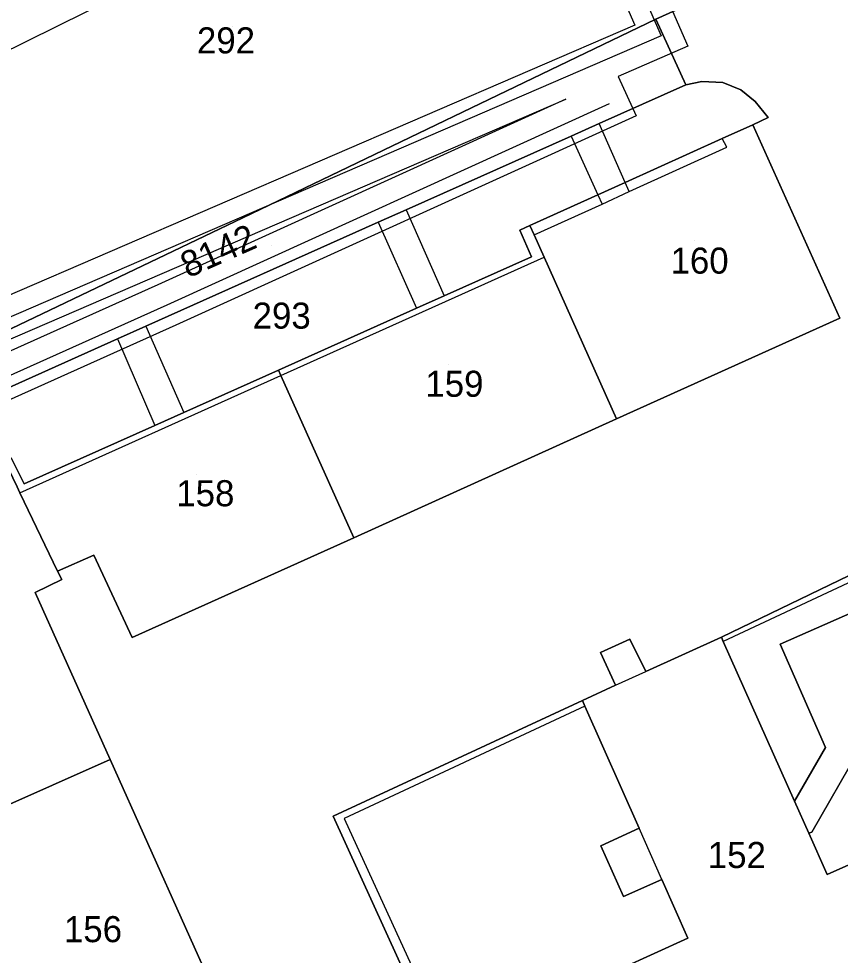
# Model space of a CAD drawing. Extents: x -264070 to -262271, y -1238894 to -1238141.
# Drawn here: x -263333.1 to -263270, y -1238594 to -1238522.1 of the extents above; entities that cross this region are included whole.
import ezdxf

# ---------------------------------------------------------------- set-up
doc = ezdxf.new("R2010")
doc.units = 0
for name, color, linetype in [('body_kn', 7, 'Continuous'), ('kladpar_druhypozemkov', 7, 'Continuous'), ('kladpar_hranice', 7, 'Continuous'), ('kladpar_parcelnecisla', 7, 'Continuous'), ('kladpar_plochy', 7, 'Continuous'), ('tarchy_linie', 7, 'Continuous'), ('zappar_hrandruhpozemk', 7, 'Continuous')]:
    doc.layers.add(name, color=color, linetype=linetype)

msp = doc.modelspace()

# ---------------------------------------------------------------- linework, layer by layer
at = {"layer": 'body_kn'}
for p, q in [((-263285.83, -1238522.64), (-263285.83, -1238522.64)), ((-263284.2, -1238522.16), (-263284.2, -1238522.16)), ((-263283.79, -1238523.45), (-263283.79, -1238523.45)), ((-263281.74, -1238524.25), (-263281.74, -1238524.25)), ((-263287.11, -1238526.57), (-263287.11, -1238526.57)), ((-263280.68, -1238526.96), (-263280.68, -1238526.96)), ((-263279.06, -1238527.03), (-263279.06, -1238527.03)), ((-263281.91, -1238527.2), (-263281.91, -1238527.2)), ((-263277.68, -1238527.6), (-263277.68, -1238527.6)), ((-263291.13, -1238528.3), (-263291.13, -1238528.3)), ((-263291.13, -1238528.3), (-263291.13, -1238528.3)), ((-263276.58, -1238528.5), (-263276.58, -1238528.5)), ((-263287.8, -1238528.66), (-263287.8, -1238528.66)), ((-263285.73, -1238529.59), (-263285.73, -1238529.59)), ((-263275.59, -1238529.73), (-263275.59, -1238529.73)), ((-263288.55, -1238530.17), (-263288.55, -1238530.17)), ((-263276.76, -1238530.27), (-263276.76, -1238530.27)), ((-263290.72, -1238531.14), (-263290.72, -1238531.14)), ((-263290.72, -1238531.14), (-263290.72, -1238531.14)), ((-263279.11, -1238531.33), (-263279.11, -1238531.33)), ((-263279.11, -1238531.33), (-263279.11, -1238531.33)), ((-263278.77, -1238531.99), (-263278.77, -1238531.99)), ((-263286.56, -1238534.7), (-263286.56, -1238534.7)), ((-263286.56, -1238534.7), (-263286.56, -1238534.7)), ((-263288.66, -1238535.66), (-263288.66, -1238535.66)), ((-263288.66, -1238535.66), (-263288.66, -1238535.66)), ((-263286.25, -1238535.4), (-263286.25, -1238535.4)), ((-263286.25, -1238535.4), (-263286.25, -1238535.4)), ((-263288.34, -1238536.36), (-263288.34, -1238536.36)), ((-263303.39, -1238536.8), (-263303.39, -1238536.8)), ((-263303.39, -1238536.8), (-263303.39, -1238536.8)), ((-263315.92, -1238537.43), (-263315.92, -1238537.43)), ((-263315.92, -1238537.43), (-263315.92, -1238537.43)), ((-263305.52, -1238537.76), (-263305.52, -1238537.76)), ((-263305.52, -1238537.76), (-263305.52, -1238537.76)), ((-263294.66, -1238538.37), (-263294.66, -1238538.37)), ((-263293.88, -1238538.01), (-263293.88, -1238538.01)), ((-263293.56, -1238538.73), (-263293.56, -1238538.73)), ((-263293.56, -1238538.73), (-263293.56, -1238538.73)), ((-263293.76, -1238540.41), (-263293.76, -1238540.41)), ((-263292.79, -1238540.44), (-263292.79, -1238540.44)), ((-263322.45, -1238542.56), (-263322.45, -1238542.56)), ((-263300.47, -1238543.41), (-263300.47, -1238543.41)), ((-263321.76, -1238544.11), (-263321.76, -1238544.11)), ((-263302.58, -1238544.36), (-263302.58, -1238544.36)), ((-263302.58, -1238544.36), (-263302.58, -1238544.36)), ((-263270.08, -1238545.12), (-263270.08, -1238545.12)), ((-263270.08, -1238545.12), (-263270.08, -1238545.12)), ((-263323.36, -1238545.73), (-263323.36, -1238545.73)), ((-263323.36, -1238545.73), (-263323.36, -1238545.73)), ((-263321.06, -1238545.66), (-263321.06, -1238545.66)), ((-263325.54, -1238546.7), (-263325.54, -1238546.7)), ((-263325.54, -1238546.7), (-263325.54, -1238546.7)), ((-263313.18, -1238549.1), (-263313.18, -1238549.1)), ((-263313, -1238549.52), (-263313, -1238549.52)), ((-263313, -1238549.52), (-263313, -1238549.52)), ((-263320.45, -1238552.35), (-263320.45, -1238552.35)), ((-263320.45, -1238552.35), (-263320.45, -1238552.35)), ((-263287.22, -1238552.85), (-263287.22, -1238552.85)), ((-263322.67, -1238553.34), (-263322.67, -1238553.34)), ((-263332.71, -1238557.83), (-263332.71, -1238557.83)), ((-263333.03, -1238558.51), (-263333.03, -1238558.51)), ((-263333.03, -1238558.51), (-263333.03, -1238558.51)), ((-263307.39, -1238561.96), (-263307.39, -1238561.96)), ((-263327.36, -1238563.3), (-263327.36, -1238563.3)), ((-263330.14, -1238564.53), (-263330.14, -1238564.53)), ((-263329.82, -1238565.18), (-263329.82, -1238565.18)), ((-263331.86, -1238566.17), (-263331.86, -1238566.17)), ((-263324.41, -1238569.63), (-263324.41, -1238569.63)), ((-263286.21, -1238569.76), (-263286.21, -1238569.76)), ((-263279.17, -1238569.6), (-263279.17, -1238569.6)), ((-263279.03, -1238569.92), (-263279.03, -1238569.92)), ((-263274.67, -1238570.14), (-263274.67, -1238570.14)), ((-263288.45, -1238570.77), (-263288.45, -1238570.77)), ((-263284.98, -1238572.24), (-263284.98, -1238572.24)), ((-263287.3, -1238573.29), (-263287.3, -1238573.29)), ((-263287.3, -1238573.29), (-263287.3, -1238573.29)), ((-263289.85, -1238574.45), (-263289.85, -1238574.45)), ((-263289.85, -1238574.45), (-263289.85, -1238574.45)), ((-263289.66, -1238574.89), (-263289.66, -1238574.89)), ((-263289.66, -1238574.89), (-263289.66, -1238574.89)), ((-263271.17, -1238578.05), (-263271.17, -1238578.05)), ((-263326.11, -1238578.98), (-263326.11, -1238578.98)), ((-263326.11, -1238578.98), (-263326.11, -1238578.98)), ((-263273.55, -1238582.19), (-263273.55, -1238582.19)), ((-263273.55, -1238582.19), (-263273.55, -1238582.19)), ((-263308.99, -1238583.32), (-263308.99, -1238583.32)), ((-263308.99, -1238583.32), (-263308.99, -1238583.32)), ((-263308.14, -1238583.52), (-263308.14, -1238583.52)), ((-263285.49, -1238584.26), (-263285.49, -1238584.26)), ((-263272.46, -1238584.64), (-263272.46, -1238584.64)), ((-263272.22, -1238584.55), (-263272.22, -1238584.55)), ((-263288.44, -1238585.61), (-263288.44, -1238585.61)), ((-263283.74, -1238588.18), (-263283.74, -1238588.18)), ((-263283.74, -1238588.18), (-263283.74, -1238588.18)), ((-263271.05, -1238587.8), (-263271.05, -1238587.8)), ((-263286.68, -1238589.49), (-263286.68, -1238589.49)), ((-263281.74, -1238592.69), (-263281.74, -1238592.69))]:
    msp.add_line(p, q, dxfattribs=at)
at = {"layer": 'kladpar_druhypozemkov'}
for p, q in [((-263316.7, -1238522.7), (-263316.7, -1238522.7)), ((-263281.21, -1238539.15), (-263281.21, -1238539.15)), ((-263313.71, -1238539.57), (-263313.71, -1238539.57)), ((-263312.59, -1238543.73), (-263312.59, -1238543.73)), ((-263300.16, -1238548.7), (-263300.16, -1238548.7)), ((-263319.51, -1238557.1), (-263319.51, -1238557.1)), ((-263278.52, -1238585.6), (-263278.52, -1238585.6)), ((-263327.68, -1238590.54), (-263327.68, -1238590.54))]:
    msp.add_line(p, q, dxfattribs=at)
at = {"layer": 'kladpar_hranice'}
msp.add_line((-263287.22, -1238552.85), (-263270.08, -1238545.12), dxfattribs=at)
for points in [[(-263280.39, -1238520.43), (-263284.2, -1238522.16), (-263315.92, -1238537.43), (-263351.47, -1238554.41), (-263352.58, -1238554.7), (-263353.66, -1238554.73), (-263354.79, -1238554.52), (-263355.72, -1238554.07), (-263356.59, -1238553.44), (-263357.16, -1238552.66), (-263367.45, -1238529.86), (-263367.65, -1238528.75), (-263367.68, -1238527.91), (-263367.62, -1238526.8), (-263367.2, -1238525.75), (-263366.63, -1238524.94), (-263365.64, -1238524.08), (-263315.32, -1238500.15)], [(-263270.08, -1238545.12), (-263276.76, -1238530.27), (-263275.59, -1238529.73), (-263276.58, -1238528.5), (-263277.68, -1238527.6), (-263279.06, -1238527.03), (-263280.68, -1238526.96), (-263281.91, -1238527.2), (-263284.2, -1238522.16), (-263280.39, -1238520.43)], [(-263315.92, -1238537.43), (-263284.2, -1238522.16), (-263281.91, -1238527.2), (-263288.55, -1238530.17), (-263290.72, -1238531.14), (-263303.39, -1238536.8), (-263305.52, -1238537.76), (-263323.36, -1238545.73), (-263325.54, -1238546.7), (-263336.17, -1238551.45)], [(-263305.52, -1238537.76), (-263303.39, -1238536.8), (-263290.72, -1238531.14), (-263288.55, -1238530.17), (-263281.91, -1238527.2), (-263280.68, -1238526.96), (-263279.06, -1238527.03), (-263277.68, -1238527.6), (-263276.58, -1238528.5), (-263275.59, -1238529.73), (-263276.76, -1238530.27), (-263279.11, -1238531.33), (-263286.56, -1238534.7), (-263288.66, -1238535.66), (-263293.88, -1238538.01), (-263294.66, -1238538.37), (-263293.76, -1238540.41), (-263300.47, -1238543.41), (-263302.58, -1238544.36), (-263313.18, -1238549.1), (-263320.45, -1238552.35), (-263322.67, -1238553.34), (-263332.71, -1238557.83), (-263333.7, -1238555.83)], [(-263279.11, -1238531.33), (-263276.76, -1238530.27), (-263270.08, -1238545.12), (-263287.22, -1238552.85), (-263292.79, -1238540.44), (-263293.56, -1238538.73), (-263293.88, -1238538.01), (-263288.66, -1238535.66), (-263286.56, -1238534.7), (-263279.11, -1238531.33)], [(-263351.47, -1238554.41), (-263315.92, -1238537.43)], [(-263336.17, -1238551.45), (-263325.54, -1238546.7), (-263323.36, -1238545.73), (-263305.52, -1238537.76)], [(-263302.58, -1238544.36), (-263300.47, -1238543.41), (-263293.76, -1238540.41), (-263294.66, -1238538.37), (-263293.88, -1238538.01), (-263293.56, -1238538.73), (-263292.79, -1238540.44), (-263287.22, -1238552.85), (-263307.39, -1238561.96), (-263313, -1238549.52), (-263313.18, -1238549.1), (-263302.58, -1238544.36)], [(-263320.45, -1238552.35), (-263313.18, -1238549.1), (-263313, -1238549.52), (-263307.39, -1238561.96), (-263324.41, -1238569.63), (-263327.36, -1238563.3), (-263330.14, -1238564.53), (-263333.03, -1238558.51), (-263333.24, -1238558.06), (-263333.91, -1238556.68), (-263334.21, -1238556.05), (-263333.7, -1238555.83), (-263332.71, -1238557.83), (-263322.67, -1238553.34), (-263320.45, -1238552.35)], [(-263317.42, -1238598.31), (-263326.11, -1238578.98), (-263331.86, -1238566.17), (-263329.82, -1238565.18), (-263330.14, -1238564.53), (-263327.36, -1238563.3), (-263324.41, -1238569.63), (-263307.39, -1238561.96), (-263287.22, -1238552.85)], [(-263333.24, -1238558.06), (-263333.03, -1238558.51), (-263330.14, -1238564.53), (-263329.82, -1238565.18), (-263331.86, -1238566.17), (-263326.11, -1238578.98), (-263339.17, -1238584.79), (-263348.76, -1238563.41), (-263349.09, -1238562.68), (-263335.29, -1238556.53), (-263334.21, -1238556.05), (-263333.91, -1238556.68), (-263333.24, -1238558.06)], [(-263242.79, -1238601.66), (-263261.83, -1238561.22), (-263279.17, -1238569.6), (-263284.98, -1238572.24), (-263286.21, -1238569.76), (-263288.45, -1238570.77), (-263287.3, -1238573.29), (-263289.85, -1238574.45), (-263308.99, -1238583.32), (-263290.98, -1238622.8)], [(-263260.9, -1238596.09), (-263265.83, -1238585.47), (-263271.05, -1238587.8), (-263272.46, -1238584.64), (-263272.22, -1238584.55), (-263268.67, -1238578.37), (-263267.69, -1238579.61), (-263258.1, -1238575.18), (-263262.63, -1238564.83), (-263274.67, -1238570.14), (-263271.17, -1238578.05), (-263273.55, -1238582.19), (-263279.03, -1238569.92), (-263279.17, -1238569.6), (-263261.83, -1238561.22), (-263242.79, -1238601.66)], [(-263273.55, -1238582.19), (-263271.17, -1238578.05), (-263274.67, -1238570.14), (-263262.63, -1238564.83), (-263258.1, -1238575.18), (-263267.69, -1238579.61), (-263268.67, -1238578.37), (-263272.22, -1238584.55), (-263272.46, -1238584.64), (-263273.55, -1238582.19)], [(-263289.85, -1238574.45), (-263287.3, -1238573.29), (-263288.45, -1238570.77), (-263286.21, -1238569.76), (-263284.98, -1238572.24), (-263279.17, -1238569.6), (-263279.03, -1238569.92), (-263273.55, -1238582.19), (-263272.46, -1238584.64), (-263271.05, -1238587.8), (-263265.83, -1238585.47), (-263260.9, -1238596.09)], [(-263308.99, -1238583.32), (-263289.85, -1238574.45), (-263289.66, -1238574.89), (-263285.49, -1238584.26), (-263288.44, -1238585.61), (-263286.68, -1238589.49), (-263283.74, -1238588.18), (-263281.74, -1238592.69), (-263286.92, -1238595.04)], [(-263286.92, -1238595.04), (-263281.74, -1238592.69), (-263283.74, -1238588.18), (-263286.68, -1238589.49), (-263288.44, -1238585.61), (-263285.49, -1238584.26), (-263289.66, -1238574.89), (-263289.85, -1238574.45)], [(-263326.11, -1238578.98), (-263317.42, -1238598.31), (-263330.42, -1238604.27), (-263339.17, -1238584.79), (-263326.11, -1238578.98)], [(-263290.98, -1238622.8), (-263308.99, -1238583.32)]]:
    msp.add_lwpolyline(points, dxfattribs=at)
at = {"layer": 'kladpar_plochy'}
for p, q in [((-263284.2, -1238522.16), (-263280.39, -1238520.43)), ((-263281.91, -1238527.2), (-263284.2, -1238522.16)), ((-263280.68, -1238526.96), (-263281.91, -1238527.2)), ((-263279.06, -1238527.03), (-263280.68, -1238526.96)), ((-263277.68, -1238527.6), (-263279.06, -1238527.03)), ((-263276.58, -1238528.5), (-263277.68, -1238527.6)), ((-263275.59, -1238529.73), (-263276.58, -1238528.5)), ((-263276.76, -1238530.27), (-263275.59, -1238529.73)), ((-263270.08, -1238545.12), (-263276.76, -1238530.27)), ((-263287.22, -1238552.85), (-263270.08, -1238545.12)), ((-263307.39, -1238561.96), (-263287.22, -1238552.85)), ((-263261.83, -1238561.22), (-263279.17, -1238569.6)), ((-263324.41, -1238569.63), (-263307.39, -1238561.96)), ((-263330.14, -1238564.53), (-263327.36, -1238563.3)), ((-263327.36, -1238563.3), (-263324.41, -1238569.63)), ((-263331.86, -1238566.17), (-263329.82, -1238565.18)), ((-263329.82, -1238565.18), (-263330.14, -1238564.53)), ((-263326.11, -1238578.98), (-263331.86, -1238566.17)), ((-263286.21, -1238569.76), (-263288.45, -1238570.77)), ((-263284.98, -1238572.24), (-263286.21, -1238569.76)), ((-263279.17, -1238569.6), (-263284.98, -1238572.24)), ((-263288.45, -1238570.77), (-263287.3, -1238573.29)), ((-263287.3, -1238573.29), (-263289.85, -1238574.45)), ((-263289.85, -1238574.45), (-263308.99, -1238583.32)), ((-263317.42, -1238598.31), (-263326.11, -1238578.98)), ((-263308.99, -1238583.32), (-263290.98, -1238622.8))]:
    msp.add_line(p, q, dxfattribs=at)
for points in [[(-263280.39, -1238520.43), (-263284.2, -1238522.16), (-263315.92, -1238537.43), (-263351.47, -1238554.41), (-263352.58, -1238554.7), (-263353.66, -1238554.73), (-263354.79, -1238554.52), (-263355.72, -1238554.07), (-263356.59, -1238553.44), (-263357.16, -1238552.66), (-263367.45, -1238529.86), (-263367.65, -1238528.75), (-263367.68, -1238527.91), (-263367.62, -1238526.8), (-263367.2, -1238525.75), (-263366.63, -1238524.94), (-263365.64, -1238524.08), (-263315.32, -1238500.15)], [(-263336.17, -1238551.45), (-263325.54, -1238546.7), (-263323.36, -1238545.73), (-263305.52, -1238537.76), (-263303.39, -1238536.8), (-263290.72, -1238531.14), (-263288.55, -1238530.17), (-263281.91, -1238527.2), (-263280.68, -1238526.96), (-263279.06, -1238527.03), (-263277.68, -1238527.6), (-263276.58, -1238528.5), (-263275.59, -1238529.73), (-263276.76, -1238530.27), (-263279.11, -1238531.33), (-263286.56, -1238534.7), (-263288.66, -1238535.66), (-263293.88, -1238538.01), (-263294.66, -1238538.37), (-263293.76, -1238540.41), (-263300.47, -1238543.41), (-263302.58, -1238544.36), (-263313.18, -1238549.1), (-263320.45, -1238552.35), (-263322.67, -1238553.34), (-263332.71, -1238557.83), (-263333.7, -1238555.83)], [(-263260.9, -1238596.09), (-263265.83, -1238585.47), (-263271.05, -1238587.8), (-263272.46, -1238584.64), (-263272.22, -1238584.55), (-263268.67, -1238578.37), (-263267.69, -1238579.61), (-263258.1, -1238575.18), (-263262.63, -1238564.83), (-263274.67, -1238570.14), (-263271.17, -1238578.05), (-263273.55, -1238582.19), (-263279.03, -1238569.92), (-263279.17, -1238569.6), (-263261.83, -1238561.22), (-263242.79, -1238601.66)], [(-263286.92, -1238595.04), (-263281.74, -1238592.69), (-263283.74, -1238588.18), (-263286.68, -1238589.49), (-263288.44, -1238585.61), (-263285.49, -1238584.26), (-263289.66, -1238574.89), (-263289.85, -1238574.45), (-263287.3, -1238573.29), (-263288.45, -1238570.77), (-263286.21, -1238569.76), (-263284.98, -1238572.24), (-263279.17, -1238569.6), (-263279.03, -1238569.92), (-263273.55, -1238582.19), (-263272.46, -1238584.64), (-263271.05, -1238587.8), (-263265.83, -1238585.47), (-263260.9, -1238596.09)], [(-263290.98, -1238622.8), (-263308.99, -1238583.32), (-263289.85, -1238574.45), (-263289.66, -1238574.89), (-263285.49, -1238584.26), (-263288.44, -1238585.61), (-263286.68, -1238589.49), (-263283.74, -1238588.18), (-263281.74, -1238592.69), (-263286.92, -1238595.04)]]:
    msp.add_lwpolyline(points, dxfattribs=at)
for points in [[(-263315.92, -1238537.43), (-263284.2, -1238522.16), (-263281.91, -1238527.2), (-263288.55, -1238530.17), (-263290.72, -1238531.14), (-263303.39, -1238536.8), (-263305.52, -1238537.76), (-263323.36, -1238545.73), (-263325.54, -1238546.7), (-263336.17, -1238551.45), (-263349.5, -1238557.41), (-263350.55, -1238558.13), (-263351.45, -1238558.9), (-263351.99, -1238559.74), (-263352.35, -1238560.79), (-263352.44, -1238561.9), (-263352.39, -1238563.1), (-263357.16, -1238552.66), (-263356.59, -1238553.44), (-263355.72, -1238554.07), (-263354.79, -1238554.52), (-263353.66, -1238554.73), (-263352.58, -1238554.7), (-263351.47, -1238554.41)], [(-263279.11, -1238531.33), (-263276.76, -1238530.27), (-263270.08, -1238545.12), (-263287.22, -1238552.85), (-263292.79, -1238540.44), (-263293.56, -1238538.73), (-263293.88, -1238538.01), (-263288.66, -1238535.66), (-263286.56, -1238534.7)], [(-263302.58, -1238544.36), (-263300.47, -1238543.41), (-263293.76, -1238540.41), (-263294.66, -1238538.37), (-263293.88, -1238538.01), (-263293.56, -1238538.73), (-263292.79, -1238540.44), (-263287.22, -1238552.85), (-263307.39, -1238561.96), (-263313, -1238549.52), (-263313.18, -1238549.1)], [(-263320.45, -1238552.35), (-263313.18, -1238549.1), (-263313, -1238549.52), (-263307.39, -1238561.96), (-263324.41, -1238569.63), (-263327.36, -1238563.3), (-263330.14, -1238564.53), (-263333.03, -1238558.51), (-263333.24, -1238558.06), (-263333.91, -1238556.68), (-263334.21, -1238556.05), (-263333.7, -1238555.83), (-263332.71, -1238557.83), (-263322.67, -1238553.34)], [(-263333.24, -1238558.06), (-263333.03, -1238558.51), (-263330.14, -1238564.53), (-263329.82, -1238565.18), (-263331.86, -1238566.17), (-263326.11, -1238578.98), (-263339.17, -1238584.79), (-263348.76, -1238563.41), (-263349.09, -1238562.68), (-263335.29, -1238556.53), (-263334.21, -1238556.05), (-263333.91, -1238556.68)], [(-263273.55, -1238582.19), (-263271.17, -1238578.05), (-263274.67, -1238570.14), (-263262.63, -1238564.83), (-263258.1, -1238575.18), (-263267.69, -1238579.61), (-263268.67, -1238578.37), (-263272.22, -1238584.55), (-263272.46, -1238584.64)], [(-263326.11, -1238578.98), (-263317.42, -1238598.31), (-263330.42, -1238604.27), (-263339.17, -1238584.79)]]:
    msp.add_lwpolyline(points, close=True, dxfattribs=at)
at = {"layer": 'tarchy_linie'}
for points in [[(-263404.7, -1238469.74), (-263396.84, -1238466.23), (-263370.17, -1238523.18), (-263297.77, -1238491.54), (-263283.79, -1238523.45), (-263356.33, -1238554.75), (-263326.06, -1238621.17)], [(-263296.19, -1238491.28), (-263281.74, -1238524.25), (-263287.11, -1238526.57), (-263285.73, -1238529.59), (-263321.06, -1238545.66), (-263352.37, -1238559.7), (-263324.62, -1238620.52), (-263320.44, -1238629.8), (-263321.28, -1238631.76), (-263321.75, -1238632.84), (-263326.72, -1238621.46), (-263327.96, -1238618.63), (-263328.75, -1238619.01), (-263355.2, -1238560.97)], [(-263369.61, -1238524.63), (-263298.57, -1238493.58), (-263285.83, -1238522.64), (-263358.4, -1238553.95), (-263356.61, -1238557.88), (-263358.14, -1238558.56), (-263363.31, -1238546.67), (-263370.87, -1238529.55), (-263372.63, -1238525.77), (-263369.61, -1238524.63)], [(-263291.13, -1238528.3), (-263322.45, -1238542.56), (-263353.78, -1238556.61), (-263354.26, -1238555.55), (-263291.13, -1238528.3)], [(-263287.8, -1238528.66), (-263321.76, -1238544.11), (-263359.02, -1238560.82)]]:
    msp.add_lwpolyline(points, dxfattribs=at)
at = {"layer": 'zappar_hrandruhpozemk'}
for p, q in [((-263304.17, -1238509.89), (-263336.3, -1238525.73)), ((-263286.56, -1238534.7), (-263288.55, -1238530.17)), ((-263290.72, -1238531.14), (-263288.66, -1238535.66)), ((-263278.77, -1238531.99), (-263279.11, -1238531.33)), ((-263286.25, -1238535.4), (-263286.56, -1238534.7)), ((-263288.66, -1238535.66), (-263288.34, -1238536.36)), ((-263303.39, -1238536.8), (-263300.47, -1238543.41)), ((-263305.52, -1238537.76), (-263302.58, -1238544.36)), ((-263313, -1238549.52), (-263292.79, -1238540.44)), ((-263323.36, -1238545.73), (-263320.45, -1238552.35)), ((-263325.54, -1238546.7), (-263322.67, -1238553.34)), ((-263333.03, -1238558.51), (-263313, -1238549.52)), ((-263287.3, -1238573.29), (-263284.98, -1238572.24)), ((-263283.74, -1238588.18), (-263285.49, -1238584.26))]:
    msp.add_line(p, q, dxfattribs=at)
for points in [[(-263293.56, -1238538.73), (-263288.34, -1238536.36), (-263286.25, -1238535.4), (-263278.77, -1238531.99)], [(-263261.96, -1238561.96), (-263265.08, -1238563.41), (-263279.03, -1238569.92)], [(-263289.66, -1238574.89), (-263308.14, -1238583.52), (-263290.26, -1238622.54), (-263290.06, -1238622.98), (-263294.65, -1238625.48), (-263296.93, -1238626.74)]]:
    msp.add_lwpolyline(points, dxfattribs=at)

# ---------------------------------------------------------------- texts
at = {"layer": 'kladpar_parcelnecisla'}
for s, p in [('292', (-263319.442, -1238524.8)), ('160', (-263283.081, -1238541.7)), ('293', (-263315.168, -1238545.92)), ('159', (-263301.905, -1238551.15)), ('158', (-263321.028, -1238559.55)), ('152', (-263280.221, -1238587.31)), ('156', (-263329.655, -1238593))]:
    msp.add_text(s, height=2, dxfattribs=at).set_placement(p)
msp.add_text('8142', height=2, rotation=24, dxfattribs=at).set_placement((-263320.128, -1238542.07))

doc.saveas('drawing.dxf')
